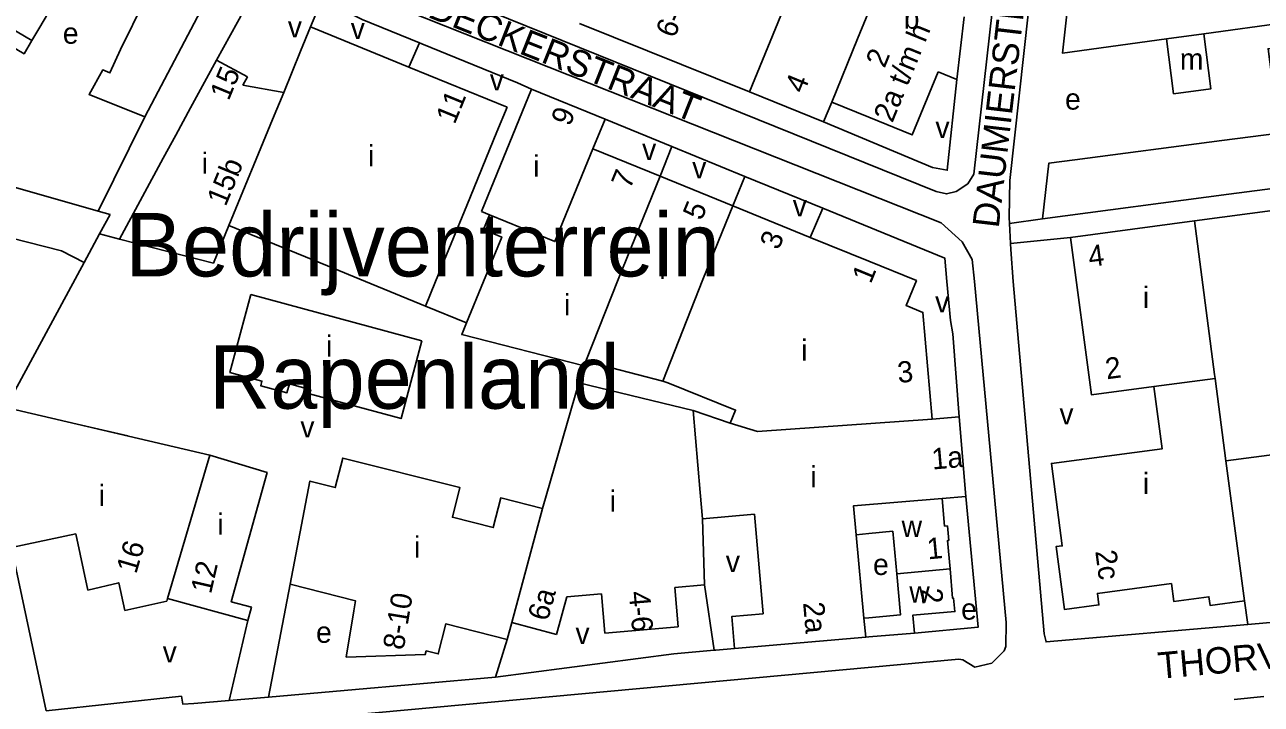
# Model space of a CAD drawing. Extents: x 159294 to 161936, y 384538 to 386517.
# Drawn here: x 160840.4 to 161074.2, y 385620.1 to 385748.5 of the extents above; entities that cross this region are included whole.
import ezdxf

# ---------------------------------------------------------------- set-up
doc = ezdxf.new("R2010")
doc.units = 0
for name, color, linetype in [('BLT_Basislijn', 7, 'Continuous'), ('BLT_Bebouwing', 7, 'Continuous'), ('BLT_Centroide', 7, 'Continuous'), ('BLT_Huisnummer', 7, 'Continuous'), ('BLT_Huisnummer_reeks', 7, 'Continuous'), ('BLT_Onderverdeling_panden', 7, 'Continuous'), ('BLT_Sport_parknaam', 7, 'Continuous'), ('BLT_Straatnaam', 7, 'Continuous')]:
    doc.layers.add(name, color=color, linetype=linetype)

msp = doc.modelspace()

# ---------------------------------------------------------------- linework, layer by layer
at = {"layer": 'BLT_Basislijn'}
for p, q in [((160876.66, 385741.84), (160886.11, 385758.88)), ((160894.48, 385748.15), (160896.64, 385753.45)), ((160913.04, 385740.54), (160915.09, 385745.11)), ((160936.24, 385736.38), (160933.56, 385737.57)), ((160863.14, 385731.15), (160854.32, 385713.3)), ((160962.74, 385725.52), (160950.14, 385730.7)), ((160960.55, 385719.92), (160962.74, 385725.52)), ((160962.74, 385725.52), (160976.58, 385719.86)), ((160828.18, 385720.8), (160854.32, 385713.3)), ((160974.32, 385714.3), (160976.58, 385719.86)), ((160976.58, 385719.86), (160991.28, 385713.88)), ((160988.93, 385708.34), (160991.28, 385713.88)), ((160854.32, 385713.3), (160856.56, 385712.65)), ((160856.56, 385712.65), (160854.59, 385708.99)), ((161032.83, 385711.87), (161026.59, 385710.96)), ((160854.59, 385708.99), (160851.66, 385703.57)), ((160854.59, 385708.99), (160858.35, 385708.03)), ((161026.59, 385710.96), (161026.8, 385707.16)), ((161038.13, 385708.33), (161026.8, 385707.16)), ((160916.2, 385695.36), (160923.95, 385692.18)), ((160890.59, 385642.78), (160886.49, 385621.46)), ((160968.95, 385642.66), (160970.78, 385630.32)), ((161071.03, 385639.65), (161071.63, 385635.2)), ((160929.41, 385625.25), (160963.12, 385629.67)), ((160963.12, 385629.67), (160970.78, 385630.32)), ((160870.05, 385621.67), (160844.46, 385618.86)), ((160886.49, 385621.46), (160879.05, 385620.81)), ((161069.06, 385621.04), (161074.7, 385621.55))]:
    msp.add_line(p, q, dxfattribs=at)
for points in [[(160854.26, 385794.18), (160851.86, 385790.44), (160851.99, 385788.24), (160855.11, 385785.98), (160906.53, 385761.16), (160918.49, 385755.12), (161012.76, 385717.04), (161014.7, 385716.56), (161016.52, 385717), (161018.74, 385718.47), (161019.86, 385720.32), (161027.21, 385785.75), (161027.46, 385786.92), (161024.54, 385787.69)], [(161019.98, 385700), (161019.54, 385704.14), (161017.63, 385707.48), (161013.69, 385711.08), (160912.06, 385751.43), (160849.54, 385781.81), (160846.23, 385782.24), (160845.11, 385782.05), (160843.5, 385781.24), (160841.61, 385779.6), (160828.21, 385757.49)], [(161031.97, 385767.14), (161026.67, 385719.09), (161026.53, 385712.08), (161026.59, 385710.96)], [(160915.09, 385745.11), (160904.25, 385749.52), (160896.64, 385753.45)], [(160933.56, 385737.57), (160915.49, 385744.95), (160915.09, 385745.11)], [(161016.65, 385738.2), (161014.84, 385721.02), (161012.02, 385721.57), (160991.45, 385730.16)], [(160991.28, 385713.88), (161014.38, 385704.39), (161014.78, 385700), (161015.46, 385692.64), (161015.91, 385690.1), (161017.1, 385674.46)], [(161026.8, 385707.16), (161026.86, 385706.05), (161027.31, 385700), (161033.16, 385633.39), (161033.51, 385631.89), (161071.63, 385635.2)], [(160807.3, 385608.31), (160844.07, 385611.44), (160846.38, 385612.95), (161017, 385628.61), (161017.76, 385628.48), (161020.02, 385627.15), (161023.27, 385627.88), (161025.59, 385630.23), (161025.91, 385631.03), (161025.98, 385635.54), (161019.98, 385700)], [(161008.62, 385633.57), (161020.69, 385634.71), (161018.36, 385659.37)], [(161071.63, 385635.2), (161078.04, 385635.75), (161114.47, 385639.13)], [(160882.61, 385635.96), (160879.05, 385620.81)], [(160931.64, 385632.37), (160929.41, 385625.25)], [(160970.78, 385630.32), (160971.08, 385630.34)], [(160971.08, 385630.34), (160974.64, 385630.64)], [(160929.41, 385625.25), (160929.41, 385625.25), (160886.49, 385621.46)], [(160879.05, 385620.81), (160872.41, 385620.23), (160870.31, 385620.15), (160870.05, 385621.67)]]:
    msp.add_lwpolyline(points, dxfattribs=at)
at = {"layer": 'BLT_Bebouwing'}
for p, q in [((160977.45, 385735.88), (160945.33, 385748.78)), ((161018.04, 385750), (161016.65, 385738.2)), ((160913.04, 385740.54), (160894.48, 385748.15)), ((160871.79, 385732.8), (160876.66, 385741.84)), ((160882.53, 385738.67), (160876.66, 385741.84)), ((160931.61, 385732.93), (160913.04, 385740.54)), ((161016.65, 385738.2), (161013.09, 385739.66)), ((160881.69, 385737.11), (160882.53, 385738.67)), ((160991.45, 385730.16), (160977.45, 385735.88)), ((160868.99, 385727.69), (160871.79, 385732.8)), ((160992.99, 385733.93), (160991.45, 385730.16)), ((161000, 385731.06), (160992.99, 385733.93)), ((160947.85, 385725.09), (160950.14, 385730.7)), ((160960.55, 385719.92), (160947.85, 385725.09)), ((160974.32, 385714.3), (160960.55, 385719.92)), ((161068.08, 385716.49), (161032.83, 385711.87)), ((160988.93, 385708.34), (160974.32, 385714.3)), ((160928.29, 385712.61), (160926.79, 385713.22)), ((161061.59, 385711.45), (161038.13, 385708.33)), ((161000, 385703.83), (160988.93, 385708.34)), ((160851.66, 385703.57), (160836.88, 385676.21)), ((160883.19, 385697.53), (160915.53, 385688.79)), ((160938.32, 385657.09), (160945.18, 385680.88)), ((160945.18, 385680.88), (160966.79, 385675.61)), ((160836.88, 385676.21), (160875.41, 385667.2)), ((161018.36, 385659.37), (161017.1, 385674.46)), ((161067.51, 385666.12), (161089.32, 385669.02)), ((161013.88, 385658.98), (161018.36, 385659.37)), ((160968.55, 385655.17), (160968.95, 385642.66)), ((160850.09, 385652.33), (160837.91, 385649.73)), ((160997.59, 385652.15), (161000, 385652.38)), ((160999.07, 385636.38), (160997.59, 385652.15)), ((160837.91, 385649.73), (160844.46, 385618.86)), ((160949.44, 385640.98), (160942.91, 385640.39)), ((160950.09, 385633.52), (160949.44, 385640.98)), ((160968.95, 385642.66), (160963.32, 385642.17)), ((160963.98, 385634.73), (160963.32, 385642.17)), ((160867.32, 385639.57), (160859.36, 385637.82)), ((160940.95, 385633.27), (160942.91, 385640.39)), ((161000, 385636.47), (160999.07, 385636.38)), ((160931.64, 385632.37), (160932.51, 385635.57)), ((160932.51, 385635.57), (160940.95, 385633.27)), ((160950.09, 385633.52), (160963.98, 385634.73)), ((160999.41, 385632.78), (160974.64, 385630.64)), ((161000, 385632.83), (160999.41, 385632.78)), ((161000, 385632.83), (161008.62, 385633.57))]:
    msp.add_line(p, q, dxfattribs=at)
for points in [[(161063.32, 385746.84), (161094.44, 385751.08), (161091.32, 385774.88)], [(161076.08, 385772.5), (161077.38, 385762.6), (161038.2, 385757.46), (161036.6, 385743.19), (161056.28, 385745.88)], [(160863.14, 385731.15), (160852.61, 385735.32), (160855.17, 385740.01), (160856.53, 385739.44), (160858.52, 385743.86), (160863.15, 385753.25), (160867.66, 385761.56), (160873.39, 385758.45), (160876.23, 385763.68)], [(160841.8, 385745.55), (160843.29, 385748.08), (160844.74, 385750.54), (160840.33, 385753.2)], [(160875.05, 385752.01), (160874.34, 385752.4), (160863.14, 385731.15)], [(160889.39, 385735.73), (160892.59, 385743.53), (160894.48, 385748.15)], [(161056.28, 385745.88), (161057.61, 385735.5), (161064.66, 385736.4), (161063.32, 385746.84)], [(160834.46, 385743.32), (160835.85, 385745.67), (160840.32, 385743.04), (160841.8, 385745.55)], [(161066.74, 385726.65), (161077.57, 385728.07), (161076.14, 385739.04), (161075.49, 385744), (161080.5, 385744.66), (161080.69, 385743.2), (161095.44, 385745.14)], [(161095.44, 385745.14), (161098.67, 385720.5), (161068.08, 385716.49)], [(161013.09, 385739.66), (161008.21, 385727.71), (161000, 385731.06)], [(160881.69, 385737.11), (160889.39, 385735.73)], [(160936.24, 385736.38), (160926.79, 385713.22)], [(160950.14, 385730.7), (160936.24, 385736.38)], [(160931.61, 385732.93), (160929.71, 385728.31), (160923.99, 385714.36)], [(160868.99, 385727.69), (160866.61, 385723.29), (160858.35, 385708.03)], [(161032.83, 385711.87), (161034.01, 385722.36), (161038.96, 385723.01), (161066.74, 385726.65)], [(160851.66, 385703.57), (160847.38, 385705.81), (160824.55, 385711.58), (160815.58, 385714.96), (160818.27, 385719.65)], [(161104.2, 385671.08), (161098.18, 385716.32), (161061.59, 385711.45)], [(160923.99, 385714.36), (160918.1, 385700), (160916.2, 385695.36)], [(160923.95, 385692.18), (160927.16, 385700), (160930.61, 385708.4), (160927.15, 385709.81), (160928.29, 385712.61)], [(160879.04, 385710.6), (160876.12, 385703.49)], [(160897.64, 385702.97), (160879.04, 385710.6)], [(160858.35, 385708.03), (160876.12, 385703.49)], [(161038.13, 385708.33), (161042.07, 385678.62), (161053.91, 385680.19)], [(160916.2, 385695.36), (160904.88, 385700), (160897.64, 385702.97)], [(161011.97, 385674.02), (161010.22, 385694.17), (161007.06, 385695.47), (161008.99, 385700.18), (161000, 385703.83)], [(160883.19, 385697.53), (160879.23, 385682.82), (160885.27, 385681.19), (160885.04, 385680.32), (160890.01, 385678.98), (160890.46, 385680.65), (160894.49, 385679.56), (160894.27, 385678.75), (160911.57, 385674.09), (160915.53, 385688.79)], [(160946.51, 385684.96), (160946.17, 385684.04), (160923.05, 385689.97), (160923.95, 385692.18)], [(160961.09, 385681.2), (160946.51, 385684.96)], [(160973.82, 385673.24), (160974.82, 385675.71), (160962.03, 385680.85), (160961.09, 385681.2)], [(161053.91, 385680.19), (161055.47, 385668.41), (161034.51, 385665.63), (161036.58, 385650.05), (161035.4, 385649.9), (161036.98, 385638.02), (161043.5, 385638.88), (161043.21, 385641.07), (161057.21, 385642.92), (161057.65, 385639.55), (161064.29, 385640.43), (161064.51, 385638.79), (161071.03, 385639.65)], [(160966.79, 385675.61), (160973.82, 385673.24)], [(161017.1, 385674.46), (161011.97, 385674.02)], [(160851.16, 385672.84), (160859.93, 385670.83)], [(160875.41, 385667.2), (160886.25, 385663.91), (160879.47, 385639.49), (160883.29, 385638.46), (160882.61, 385635.96)], [(160938.32, 385657.09), (160930.41, 385659.1), (160928.99, 385653.51), (160921.28, 385655.46), (160922.69, 385661.05), (160900.55, 385666.64), (160899.13, 385661.07), (160894.34, 385662.28), (160890.59, 385642.78)], [(161071.03, 385639.65), (161067.51, 385666.12)], [(161014.87, 385653.84), (161014.34, 385653.79), (161013.88, 385658.98)], [(160974.64, 385630.64), (160974.12, 385636.7), (160980, 385637.2), (160978.38, 385656.01), (160968.55, 385655.17)], [(161005.29, 385644.77), (161004.53, 385652.8), (161000, 385652.38)], [(161015.36, 385645.72), (161014.9, 385651.06), (161015.11, 385651.08), (161014.87, 385653.84)], [(160850.09, 385652.33), (160852.37, 385641.68), (160858.2, 385643.08), (160859.36, 385637.82)], [(161008.62, 385633.57), (161008.33, 385636.95), (161016.27, 385637.64), (161016.03, 385640.15), (161015.85, 385640.13), (161015.36, 385645.72)], [(161000, 385636.47), (161006.01, 385637.03), (161005.29, 385644.77)], [(160890.59, 385642.78), (160902.97, 385639.65), (160902.66, 385637.77), (160901.21, 385629.02), (160916.15, 385629.49), (160916.35, 385630.18), (160918.6, 385629.61), (160920.04, 385635.32), (160931.64, 385632.37)], [(160867.45, 385640.09), (160867.32, 385639.57)], [(160882.61, 385635.96), (160867.45, 385640.09)]]:
    msp.add_lwpolyline(points, dxfattribs=at)
at = {"layer": 'BLT_Onderverdeling_panden'}
for p, q in [((160990.9, 385768.8), (160977.45, 385735.88)), ((161004.93, 385763.07), (160997.89, 385745.87)), ((160841.8, 385745.55), (160829.39, 385752.87)), ((161056.28, 385745.88), (161063.32, 385746.84)), ((160997.89, 385745.87), (160992.99, 385733.93)), ((161065.48, 385681.7), (161053.91, 385680.19)), ((161067.51, 385666.12), (161065.48, 385681.7)), ((161005.29, 385644.77), (161015.36, 385645.72)), ((160999.07, 385636.38), (160999.41, 385632.78))]:
    msp.add_line(p, q, dxfattribs=at)
for points in [[(160889.39, 385735.73), (160887.3, 385730.64), (160879.04, 385710.6)], [(160928.29, 385712.61), (160940.67, 385707.56), (160947.85, 385725.09)], [(160946.51, 385684.96), (160952.59, 385700.4), (160960.55, 385719.92)], [(160961.09, 385681.2), (160968.63, 385700.37), (160974.32, 385714.3)], [(161065.48, 385681.7), (161065.38, 385682.46), (161061.59, 385711.45)], [(160968.55, 385655.17), (160968.12, 385660.15), (160966.79, 385675.61)], [(160973.82, 385673.24), (160978.97, 385671.64), (161011.97, 385674.02)], [(160867.45, 385640.09), (160875.41, 385667.2)], [(160997.59, 385652.15), (160997.08, 385657.58), (161013.88, 385658.98)], [(160932.51, 385635.57), (160938.32, 385657.09)]]:
    msp.add_lwpolyline(points, dxfattribs=at)

# ---------------------------------------------------------------- texts
at = {"layer": 'BLT_Centroide'}
for s, p in [('b', (161006.61, 385747.77)), ('v', (160890.17, 385746.13)), ('v', (160902.06, 385745.82)), ('e', (160847.63, 385744.94)), ('m', (161058.81, 385740.05)), ('v', (160928.35, 385736.11)), ('e', (161037.1, 385732.49)), ('v', (161012.6, 385727.14)), ('i', (160905.33, 385721.77)), ('v', (160957.14, 385722.96)), ('i', (160873.88, 385720.36)), ('i', (160936.55, 385719.85)), ('v', (160966.61, 385719.5)), ('v', (160985.62, 385712.32)), ('i', (160960.41, 385700.48)), ('i', (160942.38, 385693.6)), ('v', (161012.53, 385694.15)), ('i', (161051.8, 385695.03)), ('i', (160897.38, 385685.81)), ('i', (160987.22, 385685.06)), ('v', (161036.04, 385672.99)), ('v', (160892.54, 385670.53)), ('i', (160988.95, 385661.12)), ('i', (161051.81, 385659.84)), ('i', (160854.41, 385657.59)), ('i', (160951.03, 385656.52)), ('i', (160876.84, 385652.14)), ('w', (161006.2, 385651.72)), ('i', (160914.04, 385647.84)), ('v', (160972.97, 385645.09)), ('e', (161000.8, 385644.54)), ('w', (161007.66, 385639.33)), ('e', (161017.46, 385636.1)), ('e', (160895.5, 385631.73)), ('v', (160944.55, 385631.53)), ('v', (160866.51, 385628.01))]:
    msp.add_text(s, height=4, dxfattribs=at).set_placement(p)
at = {"layer": 'BLT_Huisnummer'}
for s, rotation, p in [('4', 67.7054, (160987.69, 385735.37)), ('11', 67.7054, (160921.71, 385729.56)), ('9', 67.8173, (160943.49, 385729.17)), ('7', 67.8173, (160954.87, 385717.29)), ('5', 67.8194, (160968.39, 385711.36)), ('16', 73.6273, (160861.5, 385644.6)), ('1', 5.3705, (161011.17, 385647.48)), ('12', 76.9789, (160875.64, 385640.82)), ('2', 275.368, (161009.86, 385641.86))]:
    msp.add_text(s, height=4, rotation=rotation, dxfattribs=at).set_placement(p)
at = {"layer": 'BLT_Huisnummer_reeks'}
for s, rotation, p in [('6-8', 67.7744, (160963.27, 385745.84)), ('2a t/m h', 67.77, (161004.46, 385729.86)), ('2', 67.77, (161002.98, 385740.19)), ('15', 67.4875, (160878.98, 385734.02)), ('15b', 67.6814, (160878.42, 385714.04)), ('3', 67.8203, (160982.95, 385705.79)), ('4', 7.5769, (161041.75, 385702.74)), ('1', 67.6853, (161000.37, 385699.43)), ('2', 7.5538, (161044.97, 385681.51)), ('3', 4.9225, (161005.57, 385680.83)), ('1a', 4.925, (161012.04, 385664.46)), ('2c', 277.5454, (161042.8, 385649.04)), ('8-10', 80.5823, (160912.05, 385630.23)), ('6a', 74.6284, (160939.3, 385635.65)), ('4-6', 274.9628, (160954.63, 385641.34)), ('2a', 274.9224, (160987.57, 385639.31))]:
    msp.add_text(s, height=4, rotation=rotation, dxfattribs=at).set_placement(p)
at = {"layer": 'BLT_Sport_parknaam'}
for s, p in [('Bedrijventerrein', (160859.45, 385700.97)), ('Rapenland', (160875.26, 385675.97))]:
    msp.add_text(s, height=12, dxfattribs=at).set_placement(p)
at = {"layer": 'BLT_Straatnaam'}
for s, rotation, p in [('WOENSELSESTRAAT', 56.7863, (160808.52, 385734.38)), ('DAUMIERSTRAAT', 83.3496, (161024.55, 385709.98)), ('RAEDECKERSTRAAT', 338.3208, (160903.64, 385755.12)), ('THORVALDSENLAAN', 5.0822, (161054.86, 385624.9))]:
    msp.add_text(s, height=5, rotation=rotation, dxfattribs=at).set_placement(p)

doc.saveas('drawing.dxf')
